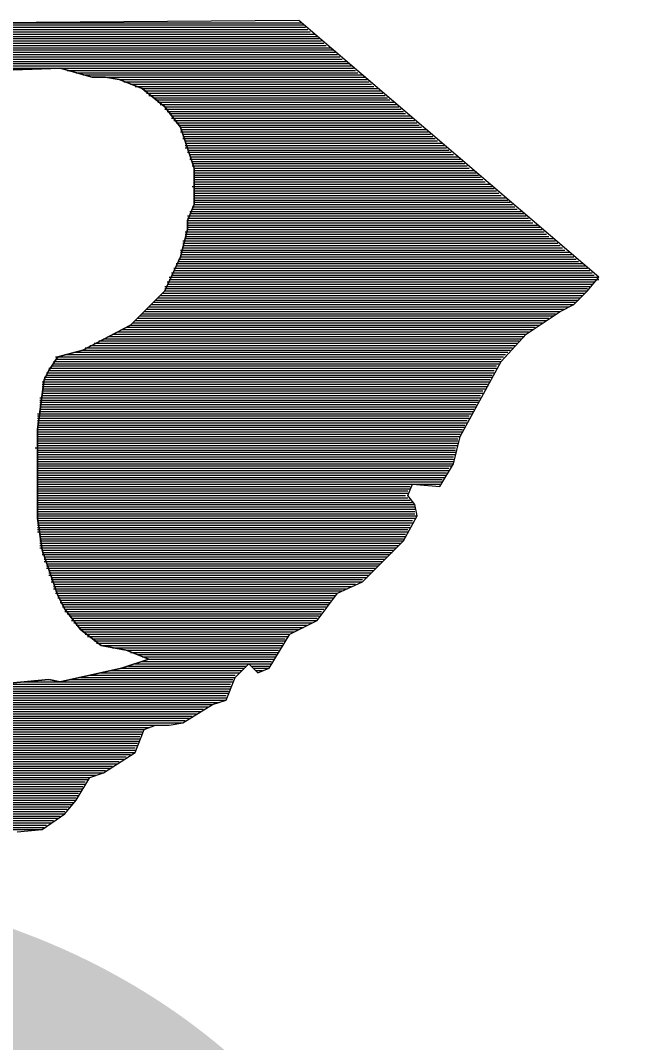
# Model space of a CAD drawing. Extents: x 8134 to 11793, y 3225 to 13425.
# Drawn here: x 10914.03 to 10927.45, y 10938.44 to 10960.92 of the extents above; entities that cross this region are included whole.
import ezdxf

# ---------------------------------------------------------------- set-up
doc = ezdxf.new("R2010")
doc.units = 0
doc.layers.add('RD_SHT_Bndy', color=7, linetype='Continuous')
doc.layers.add('RD_SHT_TX', color=7, linetype='Continuous')

msp = doc.modelspace()

# ---------------------------------------------------------------- linework, layer by layer
at = {"layer": 'RD_SHT_Bndy'}
for points in [[(10908.902, 10960.87), (10913.402, 10960.87), (10920.202, 10960.87)], [(10908.952, 10960.82), (10920.252, 10960.82)], [(10926.402, 10955.57), (10920.152, 10960.92), (10913.402, 10960.87)], [(10926.402, 10955.57), (10920.152, 10960.92), (10913.402, 10960.87)], [(10909.002, 10960.77), (10920.302, 10960.77)], [(10909.002, 10960.72), (10920.352, 10960.72)], [(10909.052, 10960.67), (10920.402, 10960.67)], [(10909.102, 10960.62), (10920.502, 10960.62)], [(10909.102, 10960.57), (10920.552, 10960.57)], [(10909.152, 10960.52), (10920.602, 10960.52)], [(10909.202, 10960.47), (10920.652, 10960.47)], [(10909.202, 10960.42), (10920.702, 10960.42)], [(10909.202, 10960.37), (10920.752, 10960.37)], [(10909.252, 10960.32), (10920.852, 10960.32)], [(10909.252, 10960.27), (10920.902, 10960.27)], [(10909.302, 10960.22), (10920.952, 10960.22)], [(10909.302, 10960.17), (10921.002, 10960.17)], [(10909.302, 10960.12), (10921.052, 10960.12)], [(10909.352, 10960.07), (10921.102, 10960.07)], [(10909.352, 10960.02), (10921.202, 10960.02)], [(10909.352, 10959.97), (10921.252, 10959.97)], [(10909.402, 10959.92), (10921.302, 10959.92)], [(10909.402, 10959.87), (10914.902, 10959.87), (10921.352, 10959.87)], [(10913.552, 10946.32), (10914.652, 10946.42), (10914.902, 10946.37), (10916.252, 10946.67), (10916.852, 10946.87), (10916.352, 10947.07), (10915.802, 10947.17), (10915.352, 10947.52), (10915.002, 10947.97), (10914.852, 10948.27), (10914.502, 10949.27), (10914.402, 10949.97), (10914.402, 10951.92), (10914.552, 10953.02), (10914.652, 10953.22), (10914.852, 10953.52), (10915.402, 10953.67), (10916.452, 10954.22), (10917.202, 10954.97), (10917.552, 10955.72), (10917.702, 10956.32), (10917.702, 10956.52), (10917.852, 10956.87), (10917.852, 10957.67), (10917.552, 10958.57), (10917.202, 10959.02), (10916.702, 10959.42), (10916.202, 10959.62), (10915.902, 10959.67), (10915.602, 10959.67), (10914.902, 10959.87), (10913.452, 10959.82)], [(10913.452, 10959.82), (10914.902, 10959.87), (10915.602, 10959.67), (10915.902, 10959.67), (10916.202, 10959.62), (10916.702, 10959.42), (10917.202, 10959.02), (10917.552, 10958.57), (10917.852, 10957.67), (10917.852, 10956.87), (10917.702, 10956.52), (10917.702, 10956.32), (10917.552, 10955.72), (10917.202, 10954.97), (10916.452, 10954.22), (10915.402, 10953.67), (10914.852, 10953.52), (10914.652, 10953.22), (10914.552, 10953.02), (10914.402, 10951.92), (10914.402, 10949.97), (10914.502, 10949.27), (10914.852, 10948.27), (10915.002, 10947.97), (10915.352, 10947.52), (10915.802, 10947.17), (10916.352, 10947.07), (10916.852, 10946.87), (10916.252, 10946.67), (10914.902, 10946.37), (10914.652, 10946.42), (10913.552, 10946.32)], [(10915.052, 10959.82), (10921.402, 10959.82)], [(10915.252, 10959.77), (10921.452, 10959.77)], [(10915.402, 10959.72), (10921.552, 10959.72)], [(10915.902, 10959.67), (10921.602, 10959.67)], [(10916.202, 10959.62), (10921.652, 10959.62)], [(10916.302, 10959.57), (10921.702, 10959.57)], [(10916.452, 10959.52), (10921.752, 10959.52)], [(10916.552, 10959.47), (10921.802, 10959.47)], [(10916.702, 10959.42), (10921.902, 10959.42)], [(10916.752, 10959.37), (10921.952, 10959.37)], [(10916.802, 10959.32), (10922.002, 10959.32)], [(10916.852, 10959.27), (10922.052, 10959.27)], [(10916.952, 10959.22), (10922.102, 10959.22)], [(10917.002, 10959.17), (10922.152, 10959.17)], [(10917.052, 10959.12), (10922.252, 10959.12)], [(10917.102, 10959.07), (10922.302, 10959.07)], [(10917.202, 10959.02), (10922.352, 10959.02)], [(10917.202, 10958.97), (10922.402, 10958.97)], [(10917.252, 10958.92), (10922.452, 10958.92)], [(10917.302, 10958.87), (10922.502, 10958.87)], [(10917.352, 10958.82), (10922.602, 10958.82)], [(10917.352, 10958.77), (10922.652, 10958.77)], [(10917.402, 10958.72), (10922.702, 10958.72)], [(10917.452, 10958.67), (10922.752, 10958.67)], [(10917.502, 10958.62), (10922.802, 10958.62)], [(10917.552, 10958.57), (10922.852, 10958.57)], [(10917.552, 10958.52), (10922.952, 10958.52)], [(10917.552, 10958.47), (10923.002, 10958.47)], [(10917.602, 10958.42), (10923.052, 10958.42)], [(10917.602, 10958.37), (10923.102, 10958.37)], [(10917.602, 10958.32), (10923.152, 10958.32)], [(10917.652, 10958.27), (10923.202, 10958.27)], [(10917.652, 10958.22), (10923.302, 10958.22)], [(10917.652, 10958.17), (10923.352, 10958.17)], [(10917.652, 10958.12), (10923.402, 10958.12)], [(10917.702, 10958.07), (10923.452, 10958.07)], [(10917.702, 10958.02), (10923.502, 10958.02)], [(10917.752, 10957.97), (10923.552, 10957.97)], [(10917.752, 10957.92), (10923.652, 10957.92)], [(10917.752, 10957.87), (10923.702, 10957.87)], [(10917.802, 10957.82), (10923.752, 10957.82)], [(10917.802, 10957.77), (10923.802, 10957.77)], [(10917.802, 10957.72), (10923.852, 10957.72)], [(10917.852, 10957.67), (10923.902, 10957.67)], [(10917.852, 10957.62), (10924.002, 10957.62)], [(10917.852, 10957.57), (10924.052, 10957.57)], [(10917.852, 10957.52), (10924.102, 10957.52)], [(10917.852, 10957.47), (10924.152, 10957.47)], [(10917.802, 10957.27), (10924.402, 10957.27)], [(10917.852, 10957.42), (10924.202, 10957.42)], [(10917.852, 10957.37), (10924.252, 10957.37)], [(10917.852, 10957.32), (10924.352, 10957.32)], [(10917.852, 10957.22), (10924.452, 10957.22)], [(10917.852, 10957.17), (10924.502, 10957.17)], [(10917.852, 10957.12), (10924.552, 10957.12)], [(10917.852, 10957.07), (10924.602, 10957.07)], [(10917.852, 10957.02), (10924.702, 10957.02)], [(10917.802, 10956.82), (10924.902, 10956.82)], [(10917.802, 10956.77), (10924.952, 10956.77)], [(10917.852, 10956.97), (10924.752, 10956.97)], [(10917.852, 10956.92), (10924.802, 10956.92)], [(10917.852, 10956.87), (10924.852, 10956.87)], [(10917.702, 10956.62), (10925.152, 10956.62)], [(10917.702, 10956.57), (10925.202, 10956.57)], [(10917.752, 10956.72), (10925.052, 10956.72)], [(10917.752, 10956.67), (10925.102, 10956.67)], [(10917.702, 10956.52), (10925.252, 10956.52)], [(10917.702, 10956.47), (10925.302, 10956.47)], [(10917.702, 10956.42), (10925.402, 10956.42)], [(10917.702, 10956.37), (10925.452, 10956.37)], [(10917.702, 10956.32), (10925.502, 10956.32)], [(10917.652, 10956.27), (10925.552, 10956.27)], [(10917.652, 10956.22), (10925.602, 10956.22)], [(10917.652, 10956.17), (10925.652, 10956.17)], [(10917.652, 10956.12), (10925.752, 10956.12)], [(10917.552, 10955.87), (10926.002, 10955.87)], [(10917.602, 10956.07), (10925.802, 10956.07)], [(10917.602, 10956.02), (10925.852, 10956.02)], [(10917.602, 10955.97), (10925.902, 10955.97)], [(10917.602, 10955.92), (10925.952, 10955.92)], [(10917.502, 10955.67), (10926.252, 10955.67)], [(10917.552, 10955.82), (10926.102, 10955.82)], [(10917.552, 10955.77), (10926.152, 10955.77)], [(10917.552, 10955.72), (10926.202, 10955.72)], [(10917.402, 10955.47), (10926.502, 10955.47)], [(10917.402, 10955.42), (10926.552, 10955.42)], [(10917.452, 10955.57), (10926.402, 10955.57)], [(10917.452, 10955.52), (10926.452, 10955.52)], [(10917.502, 10955.62), (10926.302, 10955.62)], [(10925.902, 10954.52), (10926.202, 10954.67), (10926.502, 10954.97), (10926.752, 10955.27), (10926.402, 10955.57)], [(10925.902, 10954.52), (10926.202, 10954.67), (10926.502, 10954.97), (10926.752, 10955.27), (10926.402, 10955.57)], [(10917.302, 10955.27), (10926.752, 10955.27)], [(10917.302, 10955.22), (10926.702, 10955.22), (10926.752, 10955.22)], [(10917.352, 10955.37), (10926.602, 10955.37)], [(10917.352, 10955.32), (10926.652, 10955.32)], [(10917.202, 10955.07), (10926.552, 10955.07)], [(10917.202, 10955.02), (10926.502, 10955.02)], [(10917.202, 10954.97), (10926.502, 10954.97)], [(10917.252, 10955.17), (10926.652, 10955.17)], [(10917.252, 10955.12), (10926.602, 10955.12)], [(10917.002, 10954.77), (10926.302, 10954.77)], [(10917.052, 10954.82), (10926.352, 10954.82)], [(10917.102, 10954.87), (10926.402, 10954.87)], [(10917.152, 10954.92), (10926.452, 10954.92)], [(10913.952, 10943.07), (10914.502, 10943.12), (10915.002, 10943.47), (10915.252, 10943.77), (10915.552, 10944.27), (10915.852, 10944.37), (10916.552, 10944.82), (10916.752, 10945.32), (10917.002, 10945.42), (10917.302, 10945.42), (10917.602, 10945.47), (10918.252, 10945.87), (10918.552, 10945.97), (10918.752, 10946.47), (10919.052, 10946.77), (10919.252, 10946.57), (10919.502, 10946.67), (10919.952, 10947.42), (10920.552, 10947.72), (10921.002, 10948.32), (10921.552, 10948.57), (10922.452, 10949.47), (10922.752, 10950.02), (10922.702, 10950.27), (10922.552, 10950.47), (10922.652, 10950.72), (10923.252, 10950.67), (10923.552, 10951.17), (10923.702, 10951.77), (10924.602, 10953.42), (10925.152, 10954.02), (10925.902, 10954.52)], [(10913.952, 10943.07), (10914.502, 10943.12), (10915.002, 10943.47), (10915.252, 10943.77), (10915.552, 10944.27), (10915.852, 10944.37), (10916.552, 10944.82), (10916.752, 10945.32), (10917.002, 10945.42), (10917.302, 10945.42), (10917.602, 10945.47), (10918.252, 10945.87), (10918.552, 10945.97), (10918.752, 10946.47), (10919.052, 10946.77), (10919.252, 10946.57), (10919.502, 10946.67), (10919.952, 10947.42), (10920.552, 10947.72), (10921.002, 10948.32), (10921.552, 10948.57), (10922.452, 10949.47), (10922.752, 10950.02), (10922.702, 10950.27), (10922.552, 10950.47), (10922.652, 10950.72), (10923.252, 10950.67), (10923.552, 10951.17), (10923.702, 10951.77), (10924.602, 10953.42), (10925.152, 10954.02), (10925.902, 10954.52)], [(10916.752, 10954.52), (10925.902, 10954.52)], [(10916.802, 10954.57), (10926.002, 10954.57)], [(10916.852, 10954.62), (10926.102, 10954.62)], [(10916.902, 10954.67), (10926.202, 10954.67)], [(10916.952, 10954.72), (10926.252, 10954.72)], [(10916.552, 10954.32), (10925.602, 10954.32)], [(10916.602, 10954.37), (10925.652, 10954.37)], [(10916.652, 10954.42), (10925.752, 10954.42)], [(10916.702, 10954.47), (10925.802, 10954.47)], [(10916.152, 10954.07), (10925.202, 10954.07)], [(10916.252, 10954.12), (10925.302, 10954.12)], [(10916.352, 10954.17), (10925.352, 10954.17)], [(10916.452, 10954.22), (10925.452, 10954.22)], [(10916.502, 10954.27), (10925.502, 10954.27)], [(10915.752, 10953.87), (10925.002, 10953.87)], [(10915.852, 10953.92), (10925.052, 10953.92)], [(10915.952, 10953.97), (10925.102, 10953.97)], [(10916.052, 10954.02), (10925.152, 10954.02)], [(10915.202, 10953.62), (10924.752, 10953.62)], [(10915.402, 10953.67), (10924.802, 10953.67)], [(10915.452, 10953.72), (10924.852, 10953.72)], [(10915.552, 10953.77), (10924.902, 10953.77)], [(10915.652, 10953.82), (10924.952, 10953.82)], [(10914.752, 10953.42), (10924.602, 10953.42)], [(10914.802, 10953.52), (10924.652, 10953.52)], [(10914.802, 10953.47), (10924.602, 10953.47)], [(10915.002, 10953.57), (10924.702, 10953.57)], [(10914.602, 10953.17), (10924.452, 10953.17)], [(10914.652, 10953.27), (10924.502, 10953.27)], [(10914.652, 10953.22), (10924.452, 10953.22)], [(10914.702, 10953.32), (10924.502, 10953.32)], [(10914.752, 10953.37), (10924.552, 10953.37)], [(10914.502, 10952.97), (10924.352, 10952.97)], [(10914.552, 10953.07), (10924.402, 10953.07)], [(10914.552, 10953.02), (10924.352, 10953.02)], [(10914.602, 10953.12), (10924.402, 10953.12)], [(10914.502, 10952.92), (10924.302, 10952.92)], [(10914.502, 10952.87), (10924.302, 10952.87)], [(10914.502, 10952.82), (10924.252, 10952.82)], [(10914.502, 10952.77), (10924.202, 10952.77)], [(10914.502, 10952.72), (10924.202, 10952.72)], [(10914.452, 10952.62), (10924.152, 10952.62)], [(10914.452, 10952.57), (10924.102, 10952.57)], [(10914.452, 10952.52), (10924.102, 10952.52)], [(10914.502, 10952.67), (10924.152, 10952.67)], [(10914.402, 10952.27), (10923.952, 10952.27)], [(10914.452, 10952.47), (10924.052, 10952.47)], [(10914.452, 10952.42), (10924.052, 10952.42)], [(10914.452, 10952.37), (10924.002, 10952.37)], [(10914.452, 10952.32), (10924.002, 10952.32)], [(10914.402, 10952.22), (10923.902, 10952.22)], [(10914.402, 10952.17), (10923.902, 10952.17)], [(10914.402, 10952.12), (10923.852, 10952.12)], [(10914.402, 10952.07), (10923.852, 10952.07)], [(10914.402, 10952.02), (10923.802, 10952.02)], [(10914.402, 10951.97), (10923.802, 10951.97)], [(10914.402, 10951.92), (10923.752, 10951.92)], [(10914.402, 10951.87), (10923.752, 10951.87)], [(10914.402, 10951.82), (10923.702, 10951.82)], [(10914.402, 10951.77), (10923.702, 10951.77)], [(10914.402, 10951.72), (10923.652, 10951.72)], [(10914.402, 10951.67), (10923.652, 10951.67)], [(10914.402, 10951.62), (10923.652, 10951.62)], [(10914.352, 10951.52), (10923.602, 10951.52)], [(10914.402, 10951.57), (10923.652, 10951.57)], [(10914.402, 10951.47), (10923.602, 10951.47)], [(10914.402, 10951.42), (10923.602, 10951.42)], [(10914.402, 10951.37), (10923.602, 10951.37)], [(10914.402, 10951.32), (10923.552, 10951.32)], [(10914.402, 10951.27), (10923.552, 10951.27)], [(10914.402, 10951.22), (10923.552, 10951.22)], [(10914.402, 10951.17), (10923.552, 10951.17)], [(10914.402, 10951.12), (10923.502, 10951.12)], [(10914.402, 10951.07), (10923.452, 10951.07)], [(10914.402, 10951.02), (10923.452, 10951.02)], [(10914.402, 10950.97), (10923.402, 10950.97)], [(10914.402, 10950.92), (10923.402, 10950.92)], [(10914.402, 10950.87), (10923.352, 10950.87)], [(10914.402, 10950.82), (10923.302, 10950.82)], [(10914.402, 10950.77), (10923.302, 10950.77)], [(10914.402, 10950.72), (10922.652, 10950.72), (10923.252, 10950.72)], [(10914.402, 10950.67), (10922.602, 10950.67)], [(10914.402, 10950.62), (10922.602, 10950.62)], [(10914.402, 10950.57), (10922.552, 10950.57)], [(10914.402, 10950.52), (10922.552, 10950.52)], [(10914.402, 10950.47), (10922.502, 10950.47)], [(10914.402, 10950.42), (10922.552, 10950.42)], [(10914.402, 10950.37), (10922.602, 10950.37)], [(10914.402, 10950.32), (10922.652, 10950.32)], [(10914.402, 10950.27), (10922.702, 10950.27)], [(10914.402, 10950.22), (10922.702, 10950.22)], [(10914.402, 10950.17), (10922.702, 10950.17)], [(10914.402, 10950.12), (10922.702, 10950.12)], [(10914.402, 10950.07), (10922.702, 10950.07)], [(10914.402, 10950.02), (10922.752, 10950.02)], [(10914.402, 10949.97), (10922.702, 10949.97)], [(10914.402, 10949.92), (10922.652, 10949.92)], [(10914.402, 10949.87), (10922.652, 10949.87)], [(10914.402, 10949.82), (10922.602, 10949.82)], [(10914.402, 10949.77), (10922.602, 10949.77)], [(10914.402, 10949.72), (10922.552, 10949.72)], [(10914.402, 10949.67), (10922.552, 10949.67)], [(10914.452, 10949.62), (10922.502, 10949.62)], [(10914.452, 10949.57), (10922.502, 10949.57)], [(10914.452, 10949.52), (10922.452, 10949.52)], [(10914.452, 10949.47), (10922.452, 10949.47)], [(10914.452, 10949.42), (10922.402, 10949.42)], [(10914.452, 10949.37), (10922.352, 10949.37)], [(10914.452, 10949.32), (10922.302, 10949.32)], [(10914.502, 10949.27), (10922.252, 10949.27)], [(10914.502, 10949.22), (10922.202, 10949.22)], [(10914.502, 10949.17), (10922.152, 10949.17)], [(10914.552, 10949.12), (10922.102, 10949.12)], [(10914.552, 10949.07), (10922.052, 10949.07)], [(10914.552, 10949.02), (10922.002, 10949.02)], [(10914.602, 10948.97), (10921.952, 10948.97)], [(10914.602, 10948.92), (10921.902, 10948.92)], [(10914.602, 10948.87), (10921.852, 10948.87)], [(10914.652, 10948.82), (10921.802, 10948.82)], [(10914.652, 10948.77), (10921.752, 10948.77)], [(10914.652, 10948.72), (10921.702, 10948.72)], [(10914.702, 10948.67), (10921.652, 10948.67)], [(10914.702, 10948.62), (10921.552, 10948.62)], [(10914.702, 10948.57), (10921.552, 10948.57)], [(10914.752, 10948.52), (10921.402, 10948.52)], [(10914.752, 10948.47), (10921.302, 10948.47)], [(10914.752, 10948.42), (10921.202, 10948.42)], [(10914.802, 10948.37), (10921.102, 10948.37)], [(10914.802, 10948.32), (10921.002, 10948.32)], [(10914.852, 10948.27), (10920.952, 10948.27)], [(10914.852, 10948.22), (10920.902, 10948.22)], [(10914.902, 10948.17), (10920.852, 10948.17)], [(10914.902, 10948.12), (10920.852, 10948.12)], [(10914.952, 10948.07), (10920.802, 10948.07)], [(10914.952, 10948.02), (10920.752, 10948.02)], [(10915.002, 10947.97), (10920.702, 10947.97)], [(10915.002, 10947.92), (10920.652, 10947.92)], [(10915.052, 10947.87), (10920.652, 10947.87)], [(10915.102, 10947.82), (10920.602, 10947.82)], [(10915.152, 10947.77), (10920.552, 10947.77)], [(10915.152, 10947.72), (10920.552, 10947.72)], [(10915.202, 10947.67), (10920.452, 10947.67)], [(10915.252, 10947.62), (10920.352, 10947.62)], [(10915.302, 10947.57), (10920.252, 10947.57)], [(10915.352, 10947.52), (10920.152, 10947.52)], [(10915.402, 10947.47), (10920.052, 10947.47)], [(10915.452, 10947.42), (10919.952, 10947.42)], [(10915.502, 10947.37), (10919.902, 10947.37)], [(10915.602, 10947.32), (10919.852, 10947.32)], [(10915.652, 10947.27), (10919.852, 10947.27)], [(10915.702, 10947.22), (10919.802, 10947.22)], [(10915.802, 10947.17), (10919.802, 10947.17)], [(10916.052, 10947.12), (10919.752, 10947.12)], [(10916.352, 10947.07), (10919.702, 10947.07)], [(10916.452, 10947.02), (10919.702, 10947.02)], [(10916.602, 10946.97), (10919.652, 10946.97)], [(10916.702, 10946.92), (10919.652, 10946.92)], [(10916.852, 10946.87), (10919.602, 10946.87)], [(10916.252, 10946.67), (10918.952, 10946.67)], [(10916.402, 10946.72), (10919.002, 10946.72)], [(10916.552, 10946.77), (10919.052, 10946.77), (10919.552, 10946.77)], [(10916.702, 10946.82), (10919.552, 10946.82)], [(10919.102, 10946.72), (10919.502, 10946.72)], [(10919.152, 10946.67), (10919.502, 10946.67)], [(10915.102, 10946.42), (10918.702, 10946.42)], [(10915.352, 10946.47), (10918.752, 10946.47)], [(10915.552, 10946.52), (10918.752, 10946.52)], [(10915.802, 10946.57), (10918.852, 10946.57)], [(10916.002, 10946.62), (10918.902, 10946.62)], [(10919.202, 10946.62), (10919.352, 10946.62)], [(10913.152, 10946.22), (10918.652, 10946.22)], [(10913.352, 10946.27), (10918.652, 10946.27)], [(10913.552, 10946.32), (10918.652, 10946.32)], [(10914.102, 10946.37), (10914.902, 10946.37), (10918.702, 10946.37)], [(10909.452, 10946.12), (10918.602, 10946.12)], [(10909.502, 10946.07), (10918.552, 10946.07)], [(10909.502, 10946.02), (10918.552, 10946.02)], [(10909.502, 10945.97), (10918.552, 10945.97)], [(10913.002, 10946.17), (10918.602, 10946.17)], [(10909.552, 10945.92), (10918.402, 10945.92)], [(10909.552, 10945.87), (10918.252, 10945.87)], [(10909.552, 10945.82), (10918.152, 10945.82)], [(10909.552, 10945.77), (10918.052, 10945.77)], [(10909.552, 10945.72), (10918.002, 10945.72)], [(10909.552, 10945.67), (10917.902, 10945.67)], [(10909.552, 10945.62), (10917.802, 10945.62)], [(10909.602, 10945.57), (10917.752, 10945.57)], [(10909.602, 10945.52), (10917.652, 10945.52)], [(10909.602, 10945.47), (10917.602, 10945.47)], [(10909.602, 10945.42), (10917.002, 10945.42), (10917.302, 10945.42)], [(10909.602, 10945.37), (10916.852, 10945.37)], [(10909.602, 10945.32), (10916.752, 10945.32)], [(10909.602, 10945.27), (10916.702, 10945.27)], [(10909.652, 10945.22), (10916.702, 10945.22)], [(10909.652, 10945.17), (10916.652, 10945.17)], [(10909.652, 10945.12), (10916.652, 10945.12)], [(10909.652, 10945.07), (10916.652, 10945.07)], [(10909.652, 10945.02), (10916.602, 10945.02)], [(10909.652, 10944.97), (10916.602, 10944.97)], [(10909.652, 10944.92), (10916.552, 10944.92)], [(10909.702, 10944.87), (10916.552, 10944.87)], [(10909.702, 10944.82), (10916.552, 10944.82)], [(10909.752, 10944.77), (10916.452, 10944.77)], [(10909.752, 10944.72), (10916.352, 10944.72)], [(10909.802, 10944.67), (10916.302, 10944.67)], [(10909.802, 10944.62), (10916.202, 10944.62)], [(10909.852, 10944.57), (10916.152, 10944.57)], [(10909.852, 10944.52), (10916.052, 10944.52)], [(10909.852, 10944.47), (10916.002, 10944.47)], [(10909.952, 10944.42), (10915.902, 10944.42)], [(10910.002, 10944.37), (10915.852, 10944.37)], [(10910.052, 10944.32), (10915.702, 10944.32)], [(10910.102, 10944.27), (10915.552, 10944.27)], [(10910.152, 10944.22), (10915.502, 10944.22)], [(10910.202, 10944.17), (10915.452, 10944.17)], [(10910.252, 10944.12), (10915.452, 10944.12)], [(10910.302, 10944.07), (10915.402, 10944.07)], [(10910.352, 10944.02), (10915.402, 10944.02)], [(10910.402, 10943.97), (10915.352, 10943.97)], [(10910.452, 10943.92), (10915.302, 10943.92)], [(10910.502, 10943.87), (10915.302, 10943.87)], [(10910.502, 10943.82), (10915.252, 10943.82)], [(10910.552, 10943.77), (10915.252, 10943.77)], [(10910.552, 10943.72), (10915.202, 10943.72)], [(10910.602, 10943.67), (10915.152, 10943.67)], [(10910.652, 10943.62), (10915.102, 10943.62)], [(10910.652, 10943.57), (10915.052, 10943.57)], [(10910.702, 10943.52), (10915.002, 10943.52)], [(10910.702, 10943.47), (10915.002, 10943.47)], [(10910.752, 10943.42), (10914.902, 10943.42)], [(10910.752, 10943.37), (10914.852, 10943.37)], [(10910.802, 10943.32), (10914.752, 10943.32)], [(10910.802, 10943.27), (10914.702, 10943.27)], [(10910.802, 10943.22), (10914.602, 10943.22)], [(10910.852, 10943.17), (10914.552, 10943.17)], [(10910.852, 10943.12), (10914.502, 10943.12)]]:
    msp.add_lwpolyline(points, dxfattribs=at)

# ---------------------------------------------------------------- texts
at = {"layer": 'RD_SHT_TX'}
msp.add_text('PROPOSED PLANS', height=37.5, dxfattribs=at).set_placement((10745.732, 10903.926))

doc.saveas('drawing.dxf')
